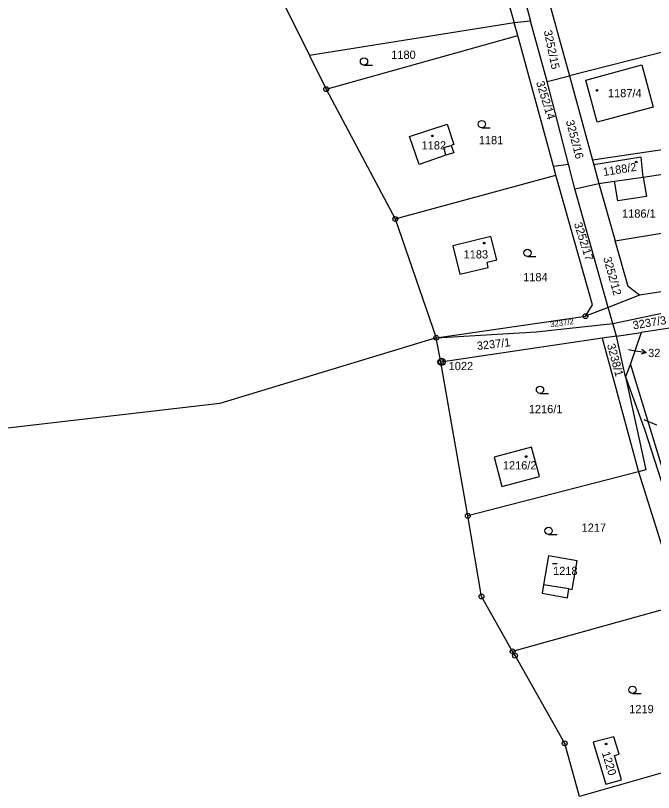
# Model space of a CAD drawing. Extents: x -736345 to -729997, y -1130177 to -1122501.
# Drawn here: x -734219.9 to -734088.1, y -1126710.1 to -1126549.6 of the extents above; entities that cross this region are included whole.
import ezdxf

# ---------------------------------------------------------------- set-up
doc = ezdxf.new("R2010")
doc.units = 0
for name, color, linetype in [('Vrstva 1', 7, 'Continuous'), ('Vrstva 16', 7, 'Continuous'), ('Vrstva 17', 7, 'Continuous'), ('Vrstva 18', 7, 'Continuous'), ('Vrstva 19', 7, 'Continuous'), ('Vrstva 25', 7, 'Continuous'), ('Vrstva 4', 7, 'Continuous')]:
    doc.layers.add(name, color=color, linetype=linetype)

msp = doc.modelspace()

# ---------------------------------------------------------------- linework, layer by layer
at = {"layer": 'Vrstva 1'}
for points in [[(-734125.75, -1126519.85), (-734116.91, -1126551.15)], [(-734116.8, -1126538.47), (-734113.53, -1126550.79)], [(-734112.37, -1126537.18), (-734105.48, -1126562.13)], [(-734165.64, -1126544.82), (-734159.19, -1126557.87)], [(-734116.91, -1126551.15), (-734159.19, -1126557.87)], [(-734113.53, -1126550.79), (-734116.91, -1126551.15)], [(-734116.18, -1126553.75), (-734116.91, -1126551.15)], [(-734110.12, -1126563.27), (-734113.53, -1126550.79)], [(-734155.73, -1126564.86), (-734116.18, -1126553.75)], [(-734108.79, -1126580.76), (-734116.18, -1126553.75)], [(-734159.19, -1126557.87), (-734155.73, -1126564.86)], [(-734084.93, -1126556.89), (-734105.48, -1126562.13)], [(-734102.13, -1126563.02), (-734090.56, -1126559.86)], [(-734090.56, -1126559.86), (-734088.19, -1126568.54)], [(-734110.12, -1126563.27), (-734105.48, -1126562.13)], [(-734105.48, -1126562.13), (-734100.74, -1126579.53)], [(-734105.71, -1126580.32), (-734110.12, -1126563.27)], [(-734099.76, -1126571.7), (-734102.13, -1126563.02)], [(-734155.73, -1126564.86), (-734141.45, -1126591.67)], [(-734088.19, -1126568.54), (-734099.76, -1126571.7)], [(-734138.53, -1126574.64), (-734130.77, -1126572.1)], [(-734130.77, -1126572.1), (-734129.38, -1126576.31)], [(-734136.53, -1126580.41), (-734138.53, -1126574.64)], [(-734129.38, -1126576.31), (-734129.88, -1126576.46)], [(-734129.88, -1126576.46), (-734129.38, -1126578.03)], [(-734085.36, -1126577.22), (-734100.74, -1126579.53)], [(-734131, -1126578.49), (-734136.53, -1126580.41)], [(-734129.38, -1126578.03), (-734131, -1126578.49)], [(-734108.79, -1126580.76), (-734105.71, -1126580.32)], [(-734104.35, -1126585.47), (-734105.71, -1126580.32)], [(-734100.74, -1126579.53), (-734100.48, -1126580.47)], [(-734100.48, -1126580.47), (-734099.42, -1126584.36)], [(-734108.28, -1126582.63), (-734108.79, -1126580.76)], [(-734141.45, -1126591.67), (-734108.28, -1126582.63)], [(-734100.7, -1126609.38), (-734108.28, -1126582.63)], [(-734096.19, -1126583.89), (-734090.26, -1126583)], [(-734090.26, -1126583), (-734084.43, -1126582.12)], [(-734104.35, -1126585.47), (-734099.42, -1126584.36)], [(-734099.42, -1126584.36), (-734096.19, -1126583.89)], [(-734099.42, -1126584.36), (-734096.05, -1126596.19)], [(-734097.5, -1126609.93), (-734104.35, -1126585.47)], [(-734141.45, -1126591.67), (-734132.99, -1126616.2)], [(-734096.05, -1126596.19), (-734085.22, -1126594.38)], [(-734121.72, -1126595.28), (-734129.58, -1126597.2)], [(-734120.48, -1126600.1), (-734121.72, -1126595.28)], [(-734093.36, -1126605.64), (-734096.05, -1126596.19)], [(-734129.58, -1126597.2), (-734128.14, -1126603.09)], [(-734122.5, -1126600.61), (-734120.48, -1126600.1)], [(-734122.24, -1126601.7), (-734122.5, -1126600.61)], [(-734128.14, -1126603.09), (-734122.24, -1126601.7)], [(-734059.97, -1126602.69), (-734091.01, -1126607.4)], [(-734091.01, -1126607.4), (-734093.36, -1126605.64)], [(-734091.01, -1126607.4), (-734097.5, -1126609.93)], [(-734102.19, -1126611.75), (-734100.7, -1126609.38)], [(-734097.5, -1126609.93), (-734102.19, -1126611.75)], [(-734096.56, -1126613.28), (-734097.5, -1126609.93)], [(-734132.99, -1126616.2), (-734102.19, -1126611.75)], [(-734096.56, -1126613.28), (-734085.7, -1126611.02)], [(-734112.35, -1126614.99), (-734096.56, -1126613.28)], [(-734095.76, -1126615.87), (-734096.56, -1126613.28)], [(-734083.45, -1126614.05), (-734090.65, -1126615.14)], [(-734132.99, -1126616.2), (-734112.35, -1126614.99)], [(-734095.76, -1126615.87), (-734090.65, -1126615.14)], [(-734090.65, -1126615.14), (-734092.86, -1126621.61)], [(-734132.99, -1126616.2), (-734177.65, -1126629.77)], [(-734132.02, -1126621.22), (-734132.99, -1126616.2)], [(-734098.72, -1126616.29), (-734132.02, -1126621.22)], [(-734095.76, -1126615.87), (-734098.72, -1126616.29)], [(-734098.72, -1126616.29), (-734096.33, -1126625.09)], [(-734093.91, -1126624.31), (-734095.76, -1126615.87)], [(-734126.48, -1126652.99), (-734132.02, -1126621.22)], [(-734092.86, -1126621.61), (-734093.91, -1126624.31)], [(-734084.75, -1126648.14), (-734092.86, -1126621.61)], [(-734096.33, -1126625.09), (-734091.21, -1126643.91)], [(-734093.91, -1126624.31), (-734089.94, -1126635.28)], [(-734093.91, -1126624.31), (-734089.69, -1126643.52)], [(-734177.65, -1126629.77), (-734380.99, -1126653.4)], [(-734089.94, -1126635.28), (-734077.34, -1126674.42)], [(-734113.31, -1126638.8), (-734121.04, -1126640.9)], [(-734111.69, -1126644.84), (-734113.31, -1126638.8)], [(-734121.04, -1126640.9), (-734119.43, -1126646.92)], [(-734091.21, -1126643.91), (-734126.48, -1126652.99)], [(-734089.69, -1126643.52), (-734091.21, -1126643.91)], [(-734091.21, -1126643.91), (-734085.81, -1126661.22)], [(-734119.43, -1126646.92), (-734111.69, -1126644.84)], [(-734123.66, -1126669.65), (-734126.48, -1126652.99)], [(-734109.83, -1126661.28), (-734110.85, -1126667.22)], [(-734103.91, -1126662.3), (-734109.83, -1126661.28)], [(-734104.91, -1126668.23), (-734103.91, -1126662.3)], [(-734110.85, -1126667.22), (-734111.15, -1126668.97)], [(-734105.91, -1126669.9), (-734105.59, -1126668.1)], [(-734105.59, -1126668.1), (-734104.91, -1126668.23)], [(-734117.22, -1126681), (-734123.66, -1126669.65)], [(-734111.15, -1126668.97), (-734105.91, -1126669.9)], [(-734082.63, -1126671.4), (-734117.22, -1126681)], [(-734116.73, -1126681.87), (-734117.22, -1126681)], [(-734106.46, -1126699.99), (-734116.73, -1126681.87)], [(-734096.35, -1126698.63), (-734100.59, -1126699.76)], [(-734095.25, -1126702.21), (-734096.35, -1126698.63)], [(-734103.38, -1126710.95), (-734106.46, -1126699.99)], [(-734100.59, -1126699.76), (-734097.97, -1126708.4)], [(-734096.17, -1126702.47), (-734095.25, -1126702.21)], [(-734094.77, -1126707.5), (-734096.17, -1126702.47)], [(-734080.32, -1126704.37), (-734103.38, -1126710.95)], [(-734097.97, -1126708.4), (-734094.77, -1126707.5)]]:
    msp.add_lwpolyline(points, dxfattribs=at)
at = {"layer": 'Vrstva 16'}
for points in [[(-734093.3, -1126618.62), (-734092.59, -1126618.74)], [(-734090.15, -1126633.12), (-734087.51, -1126634.2)]]:
    msp.add_lwpolyline(points, dxfattribs=at)
at = {"layer": 'Vrstva 25'}
for points in [[(-734147.91, -1126559.89), (-734146.16, -1126559.89)], [(-734123.59, -1126572.83), (-734121.84, -1126572.83)], [(-734114.16, -1126599.43), (-734112.41, -1126599.43)], [(-734092.59, -1126618.74), (-734089.635, -1126619.255)], [(-734090.534, -1126618.592), (-734089.635, -1126619.255), (-734090.706, -1126619.576)], [(-734111.57, -1126627.7), (-734109.82, -1126627.7)], [(-734109.79, -1126656.84), (-734108.04, -1126656.84)], [(-734109, -1126662.84), (-734108, -1126662.84)], [(-734092.46, -1126689.67), (-734090.71, -1126689.67)]]:
    msp.add_lwpolyline(points, dxfattribs=at)
for centre, radius in [((-734147.91, -1126559.14), 0.75), ((-734155.73, -1126564.86), 0.5), ((-734155.73, -1126564.86), 0.032), ((-734099.79, -1126565.09), 0.175), ((-734123.59, -1126572.08), 0.75), ((-734133.81, -1126574.5), 0.175), ((-734091.7, -1126579.91), 0.175), ((-734141.45, -1126591.67), 0.5), ((-734141.45, -1126591.67), 0.032), ((-734123.08, -1126596.66), 0.175), ((-734114.16, -1126598.68), 0.75), ((-734102.19, -1126611.75), 0.5), ((-734102.19, -1126611.75), 0.032), ((-734132.99, -1126616.2), 0.5), ((-734132.99, -1126616.2), 0.032), ((-734131.89, -1126621.2), 0.75), ((-734132.02, -1126621.22), 0.5), ((-734132.02, -1126621.22), 0.032), ((-734131.89, -1126621.2), 0.032), ((-734111.57, -1126626.95), 0.75), ((-734114.43, -1126640.75), 0.175), ((-734126.48, -1126652.99), 0.5), ((-734126.48, -1126652.99), 0.032), ((-734109.79, -1126656.09), 0.75), ((-734123.66, -1126669.65), 0.5), ((-734123.66, -1126669.65), 0.032), ((-734117.22, -1126681), 0.5), ((-734117.22, -1126681), 0.032), ((-734116.73, -1126681.87), 0.5), ((-734116.73, -1126681.87), 0.032), ((-734092.46, -1126688.92), 0.75), ((-734106.46, -1126699.99), 0.5), ((-734106.46, -1126699.99), 0.032), ((-734097.92, -1126700.13), 0.175)]:
    msp.add_circle(centre, radius, dxfattribs=at)
at = {"layer": 'Vrstva 4'}
for points in [[(-734131.46, -1126576.89), (-734129.88, -1126576.46)], [(-734131, -1126578.49), (-734131.46, -1126576.89)], [(-734090.69, -1126578.89), (-734100.48, -1126580.47)], [(-734090.26, -1126583), (-734090.69, -1126578.89)], [(-734090.26, -1126583), (-734089.6, -1126587.06)], [(-734095.51, -1126587.92), (-734096.19, -1126583.89)], [(-734089.6, -1126587.06), (-734095.51, -1126587.92)], [(-734105.59, -1126668.1), (-734110.85, -1126667.22)]]:
    msp.add_lwpolyline(points, dxfattribs=at)

# ---------------------------------------------------------------- texts
at = {"layer": 'Vrstva 16'}
msp.add_text('3238/2', height=1.7, dxfattribs=at).set_placement((-734089.25, -1126620.2))
at = {"layer": 'Vrstva 17'}
msp.add_text('1022', height=1.7, dxfattribs=at).set_placement((-734130.43, -1126622.9))
at = {"layer": 'Vrstva 18'}
for s, height, rotation, p in [('3252/15', 1.7, 281.80224, (-734110.804, -1126552.834)), ('3252/14', 1.7, 287.00228, (-734112.391, -1126563.442)), ('3252/16', 1.7, 284.80226, (-734106.246, -1126571.462)), ('3252/17', 1.7, 287.50229, (-734104.58, -1126592.64)), ('3252/12', 1.7, 285.50227, (-734098.524, -1126599.729)), ('3237/2', 1.2, 8.10006, (-734109.391, -1126614.064)), ('3237/3', 1.7, 9.40008, (-734092.266, -1126614.491)), ('3237/1', 1.7, 6.50005, (-734124.514, -1126618.739)), ('3238/1', 1.7, 285.20227, (-734097.755, -1126617.67)), ('3238/2', 0.1, 9.40008, (-734093.136, -1126618.391)), ('3238/4', 0.1, 288.20229, (-734089.898, -1126633.247))]:
    msp.add_text(s, height=height, rotation=rotation, dxfattribs=at).set_placement(p)
for s, p in [('1180', (-734142.29, -1126558.59)), ('1181', (-734124.21, -1126576.23)), ('1184', (-734115.05, -1126604.54)), ('1216/1', (-734113.88, -1126631.79)), ('1217', (-734102.98, -1126656.28)), ('1219', (-734093.15, -1126693.76))]:
    msp.add_text(s, height=1.7, dxfattribs=at).set_placement(p)
at = {"layer": 'Vrstva 19'}
for s, p in [('1187/4', (-734097.54, -1126566.52)), ('1182', (-734136.02, -1126577.31)), ('1186/1', (-734094.63, -1126591.4)), ('1183', (-734127.34, -1126599.83)), ('1216/2', (-734119.24, -1126643.41)), ('1218', (-734108.87, -1126665.22))]:
    msp.add_text(s, height=1.7, dxfattribs=at).set_placement(p)
for s, rotation, p in [('1188/2', 9.20007, (-734098.405, -1126582.811)), ('1220', 286.80228, (-734098.821, -1126701.963))]:
    msp.add_text(s, height=1.7, rotation=rotation, dxfattribs=at).set_placement(p)

doc.saveas('drawing.dxf')
